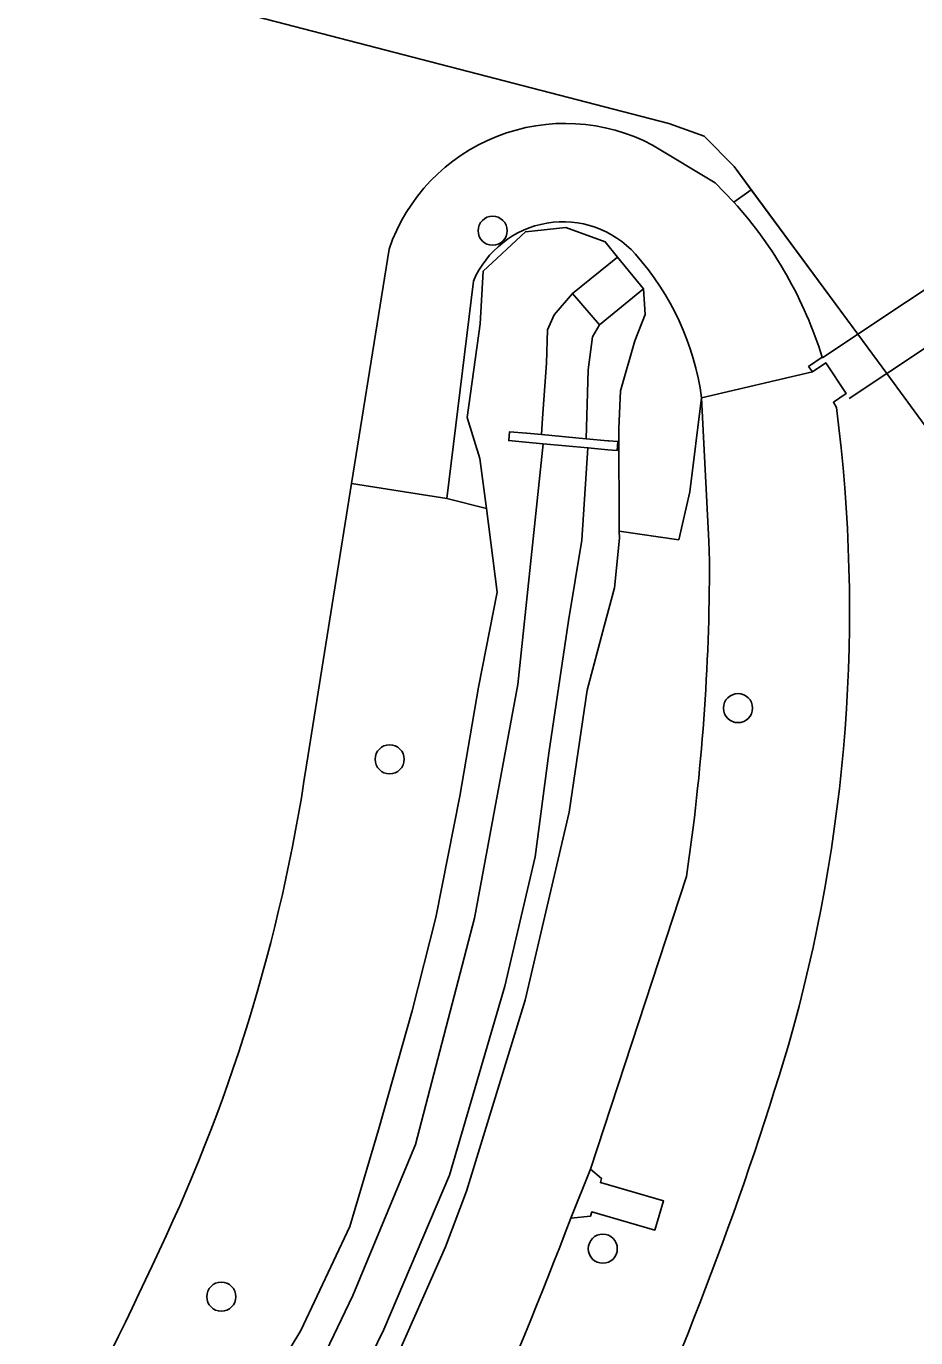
# Model space of a CAD drawing. Extents: x 155018 to 156648, y 383979 to 385733.
# Drawn here: x 156522.89 to 156552.8, y 384626.43 to 384670.53 of the extents above; entities that cross this region are included whole.
import ezdxf

# ---------------------------------------------------------------- set-up
doc = ezdxf.new("R2010")
doc.units = 0
for name, color, linetype in [('IMGEO_Boom', 7, 'Continuous'), ('IMGEO_Duiker', 7, 'Continuous'), ('IMGEO_Gemengd_bos', 7, 'Continuous'), ('IMGEO_Groenvoorziening', 7, 'Continuous'), ('IMGEO_Hek', 7, 'Continuous'), ('IMGEO_Oever', 7, 'Continuous'), ('IMGEO_Stuw', 7, 'Continuous'), ('IMGEO_Terreindeel_gesloten', 7, 'Continuous'), ('IMGEO_Terreindeel_open', 7, 'Continuous'), ('IMGEO_Waterloop', 7, 'Continuous')]:
    doc.layers.add(name, color=color, linetype=linetype)

msp = doc.modelspace()

# ---------------------------------------------------------------- linework, layer by layer
at = {"layer": 'IMGEO_Boom'}
for centre in [(156538.574, 384663.652), (156546.822, 384647.602), (156535.111, 384645.881), (156542.276, 384629.426), (156529.453, 384627.813)]:
    msp.add_circle(centre, 0.489, dxfattribs=at)
at = {"layer": 'IMGEO_Duiker'}
for points in [[(156577.108, 384677.619), (156576.081, 384676.936), (156575.032, 384676.239), (156572.166, 384674.336), (156570.131, 384672.984), (156569.894, 384672.826), (156562.558, 384667.952), (156562.299, 384667.78), (156550.846, 384660.171), (156549.66, 384659.383)], [(156578.022, 384676.251), (156577.068, 384675.617), (156576.011, 384674.916), (156573.146, 384673.013), (156571.061, 384671.628), (156570.823, 384671.47), (156563.419, 384666.553), (156563.151, 384666.375), (156551.82, 384658.85), (156550.561, 384658.014)], [(156541.204, 384630.456), (156541.864, 384630.521)]]:
    msp.add_lwpolyline(points, dxfattribs=at)
at = {"layer": 'IMGEO_Gemengd_bos'}
for points in [[(156546.679, 384664.615), (156547.264, 384665.032), (156546.69, 384665.812), (156545.684, 384666.826), (156544.492, 384667.252), (156520.835, 384673.402), (156514.568, 384649.778), (156508.476, 384637.086), (156497.193, 384620.558), (156487.829, 384608.824), (156468.932, 384591.619), (156453.814, 384581.86), (156436.947, 384572.778), (156423.183, 384568.491), (156398.306, 384564.091), (156380.988, 384563.978)], [(156543.948, 384666.529), (156546.049, 384665.267), (156546.679, 384664.615)], [(156546.679, 384664.615), (156546.049, 384665.267), (156543.948, 384666.529)], [(156563.646, 384626.764), (156555.532, 384652.872), (156555.06, 384654.16), (156554.365, 384655.378), (156551.82, 384658.85), (156550.846, 384660.171), (156547.264, 384665.032), (156546.679, 384664.615)], [(156532.314, 384645.68), (156533.831, 384655.155), (156535.093, 384663.036)], [(156535.093, 384663.036), (156533.831, 384655.155), (156537.036, 384654.648), (156537.927, 384661.951)], [(156545.596, 384658.036), (156549.328, 384658.912), (156549.196, 384659.082), (156549.655, 384659.399)], [(156550.13, 384657.704), (156550.029, 384657.888), (156550.454, 384658.177), (156549.773, 384659.211), (156549.328, 384658.912), (156545.596, 384658.036), (156545.836, 384653.216), (156545.85, 384652.88), (156545.863, 384652.544)], [(156549.655, 384659.399), (156549.196, 384659.082), (156549.328, 384658.912), (156549.773, 384659.211), (156550.454, 384658.177), (156550.029, 384657.888), (156550.13, 384657.704)], [(156529.455, 384622.259), (156532.131, 384626.677), (156533.77, 384630.174), (156534.734, 384633.425), (156535.867, 384637.428), (156536.664, 384640.565), (156537.47, 384644.64), (156538.097, 384648.305), (156538.726, 384651.499), (156538.362, 384654.314), (156537.036, 384654.648), (156533.831, 384655.155), (156532.314, 384645.68)], [(156545.09, 384641.943), (156541.86, 384632.096), (156542.238, 384631.791), (156542.196, 384631.647), (156544.319, 384631.033), (156544.022, 384630.05), (156541.906, 384630.664), (156541.864, 384630.521), (156541.204, 384630.456)]]:
    msp.add_lwpolyline(points, dxfattribs=at)
for centre, radius, start, end in [((156541.013, 384660.999), 6.261, 62.0435, 161.0117), ((156541.013, 384660.999), 6.261, 62.0435, 161.0117), ((156536.333, 384655.255), 13.951, 17.2784, 42.1356), ((156536.333, 384655.255), 13.951, 17.2784, 42.1356), ((156540.94, 384660.682), 3.27, 41.9185, 157.1562), ((156536.595, 384656.82), 9.083, 7.6941, 41.7342), ((156497.523, 384650.886), 53.047, 344.004, 7.3842), ((156497.523, 384650.886), 53.047, 344.004, 7.3842), ((156473.742, 384652.474), 72.121, 351.60359, 0.05542), ((156475.405, 384654.026), 57.518, 334.04857, 351.65649), ((156475.405, 384654.026), 57.518, 334.04857, 351.65649), ((156438.636, 384669.164), 114.699, 326.09452, 343.33346), ((156438.636, 384669.164), 114.699, 326.09452, 343.33346), ((156387.912, 384688.828), 164.03, 333.27479, 339.15365), ((156452.769, 384662.681), 81.686, 323.79332, 335.53836), ((156452.769, 384662.681), 81.686, 323.79332, 335.53836)]:
    msp.add_arc(centre, radius, start, end, dxfattribs=at)
at = {"layer": 'IMGEO_Groenvoorziening'}
for points in [[(156520.835, 384673.402), (156544.492, 384667.252), (156545.684, 384666.826), (156546.69, 384665.812), (156547.264, 384665.032), (156550.846, 384660.171), (156551.82, 384658.85), (156554.365, 384655.378), (156555.06, 384654.16), (156555.532, 384652.872), (156563.646, 384626.764), (156570.561, 384631.269), (156578.513, 384640.583), (156578.413, 384640.802), (156577.455, 384643.121), (156576.73, 384645.055), (156576.028, 384646.714), (156575.003, 384648.53), (156571.567, 384646.393), (156558.512, 384667.011), (156559.535, 384667.687)], [(156545.863, 384652.544), (156545.85, 384652.88), (156545.836, 384653.216), (156545.596, 384658.036), (156545.199, 384654.876), (156544.828, 384653.26), (156542.832, 384653.547), (156542.833, 384653.311), (156542.669, 384651.648), (156542.324, 384650.361), (156541.752, 384648.209), (156541.142, 384644.107), (156539.665, 384637.779), (156537.69, 384631.358), (156536.991, 384629.493), (156533.891, 384622.491), (156529.937, 384615.229), (156527.6, 384610.987), (156525.767, 384608.011), (156523.156, 384604.534), (156519.824, 384600.993)], [(156541.204, 384630.456), (156541.86, 384632.096), (156545.09, 384641.943)]]:
    msp.add_lwpolyline(points, dxfattribs=at)
for centre, radius, start, end in [((156473.742, 384652.474), 72.121, 351.60359, 0.05542), ((156387.912, 384688.828), 164.03, 333.27479, 339.15365)]:
    msp.add_arc(centre, radius, start, end, dxfattribs=at)
at = {"layer": 'IMGEO_Hek'}
for points in [[(156550.846, 384660.171), (156546.69, 384665.812), (156545.684, 384666.826), (156544.492, 384667.252), (156520.835, 384673.402)], [(156551.82, 384658.85), (156550.846, 384660.171)], [(156563.646, 384626.764), (156555.532, 384652.872), (156555.06, 384654.16), (156554.365, 384655.378), (156551.82, 384658.85)]]:
    msp.add_lwpolyline(points, dxfattribs=at)
at = {"layer": 'IMGEO_Oever'}
for points in [[(156530.031, 384619.83), (156533.877, 384627.848), (156535.985, 384632.933), (156537.964, 384640.539), (156539.418, 384648.396), (156540.269, 384656.49), (156539.683, 384656.544), (156539.116, 384656.596), (156539.143, 384656.895), (156539.71, 384656.843), (156539.718, 384656.842), (156540.219, 384656.796), (156540.251, 384657.345), (156540.389, 384659.195), (156540.421, 384660.317), (156540.644, 384660.83), (156541.257, 384661.542), (156542.77, 384662.759), (156542.361, 384663.274), (156541.033, 384663.765), (156539.675, 384663.618), (156538.259, 384662.293), (156538.157, 384660.523), (156537.719, 384657.371), (156538.145, 384655.996), (156538.362, 384654.314), (156538.726, 384651.499), (156538.097, 384648.305), (156537.47, 384644.64), (156536.664, 384640.565), (156535.867, 384637.428), (156534.734, 384633.425), (156533.77, 384630.174), (156532.131, 384626.677), (156529.455, 384622.259)], [(156533.891, 384622.491), (156536.991, 384629.493), (156537.69, 384631.358), (156539.665, 384637.779), (156541.142, 384644.107), (156541.752, 384648.209), (156542.324, 384650.361), (156542.669, 384651.648), (156542.833, 384653.311), (156542.832, 384653.547), (156542.818, 384657.002), (156542.874, 384658.272), (156543.356, 384659.947), (156543.699, 384660.839), (156543.645, 384661.694), (156542.167, 384660.486), (156541.932, 384660.088), (156541.79, 384658.975), (156541.721, 384656.659), (156542.441, 384656.593), (156542.477, 384656.59), (156542.785, 384656.562), (156542.758, 384656.263), (156542.45, 384656.291), (156541.777, 384656.353), (156541.571, 384653.247), (156541.124, 384650.54), (156540.468, 384646.089), (156540, 384642.606), (156538.981, 384638.25), (156537.121, 384631.902), (156534.919, 384626.71), (156531.785, 384620.292)]]:
    msp.add_lwpolyline(points, dxfattribs=at)
at = {"layer": 'IMGEO_Stuw'}
msp.add_lwpolyline([(156542.441, 384656.593), (156541.721, 384656.659), (156540.219, 384656.796), (156539.718, 384656.842), (156539.71, 384656.843), (156539.143, 384656.895), (156539.116, 384656.596), (156539.683, 384656.544), (156540.269, 384656.49), (156541.777, 384656.353), (156542.45, 384656.291), (156542.758, 384656.263), (156542.785, 384656.562), (156542.477, 384656.59)], close=True, dxfattribs=at)
at = {"layer": 'IMGEO_Terreindeel_gesloten'}
msp.add_lwpolyline([(156542.238, 384631.791), (156541.86, 384632.096), (156541.204, 384630.456), (156541.864, 384630.521), (156541.906, 384630.664), (156544.022, 384630.05), (156544.319, 384631.033), (156542.196, 384631.647)], close=True, dxfattribs=at)
at = {"layer": 'IMGEO_Terreindeel_open'}
msp.add_lwpolyline([(156537.927, 384661.951), (156537.036, 384654.648), (156538.362, 384654.314), (156538.145, 384655.996), (156537.719, 384657.371), (156538.157, 384660.523), (156538.259, 384662.293), (156539.675, 384663.618), (156541.033, 384663.765), (156542.361, 384663.274), (156542.77, 384662.759), (156543.645, 384661.694), (156543.699, 384660.839), (156543.356, 384659.947), (156542.874, 384658.272), (156542.818, 384657.002), (156542.832, 384653.547), (156544.828, 384653.26), (156545.199, 384654.876), (156545.596, 384658.036)], dxfattribs=at)
msp.add_lwpolyline([(156543.645, 384661.694), (156542.77, 384662.759), (156541.257, 384661.542), (156542.167, 384660.486)], close=True, dxfattribs=at)
for centre, radius, start, end in [((156540.94, 384660.682), 3.27, 41.9185, 157.1562), ((156536.595, 384656.82), 9.083, 7.6941, 41.7342)]:
    msp.add_arc(centre, radius, start, end, dxfattribs=at)
at = {"layer": 'IMGEO_Waterloop'}
msp.add_lwpolyline([(156542.167, 384660.486), (156541.257, 384661.542), (156540.644, 384660.83), (156540.421, 384660.317), (156540.389, 384659.195), (156540.251, 384657.345), (156540.219, 384656.796), (156541.721, 384656.659), (156541.79, 384658.975), (156541.932, 384660.088)], close=True, dxfattribs=at)
msp.add_lwpolyline([(156521.847, 384604.469), (156524.059, 384607.486), (156527.508, 384612.804), (156531.785, 384620.292), (156534.919, 384626.71), (156537.121, 384631.902), (156538.981, 384638.25), (156540, 384642.606), (156540.468, 384646.089), (156541.124, 384650.54), (156541.571, 384653.247), (156541.777, 384656.353), (156540.269, 384656.49), (156539.418, 384648.396), (156537.964, 384640.539), (156535.985, 384632.933), (156533.877, 384627.848), (156530.031, 384619.83), (156526.15, 384612.969), (156523.142, 384607.976), (156521.057, 384605.39)], dxfattribs=at)

doc.saveas('drawing.dxf')
